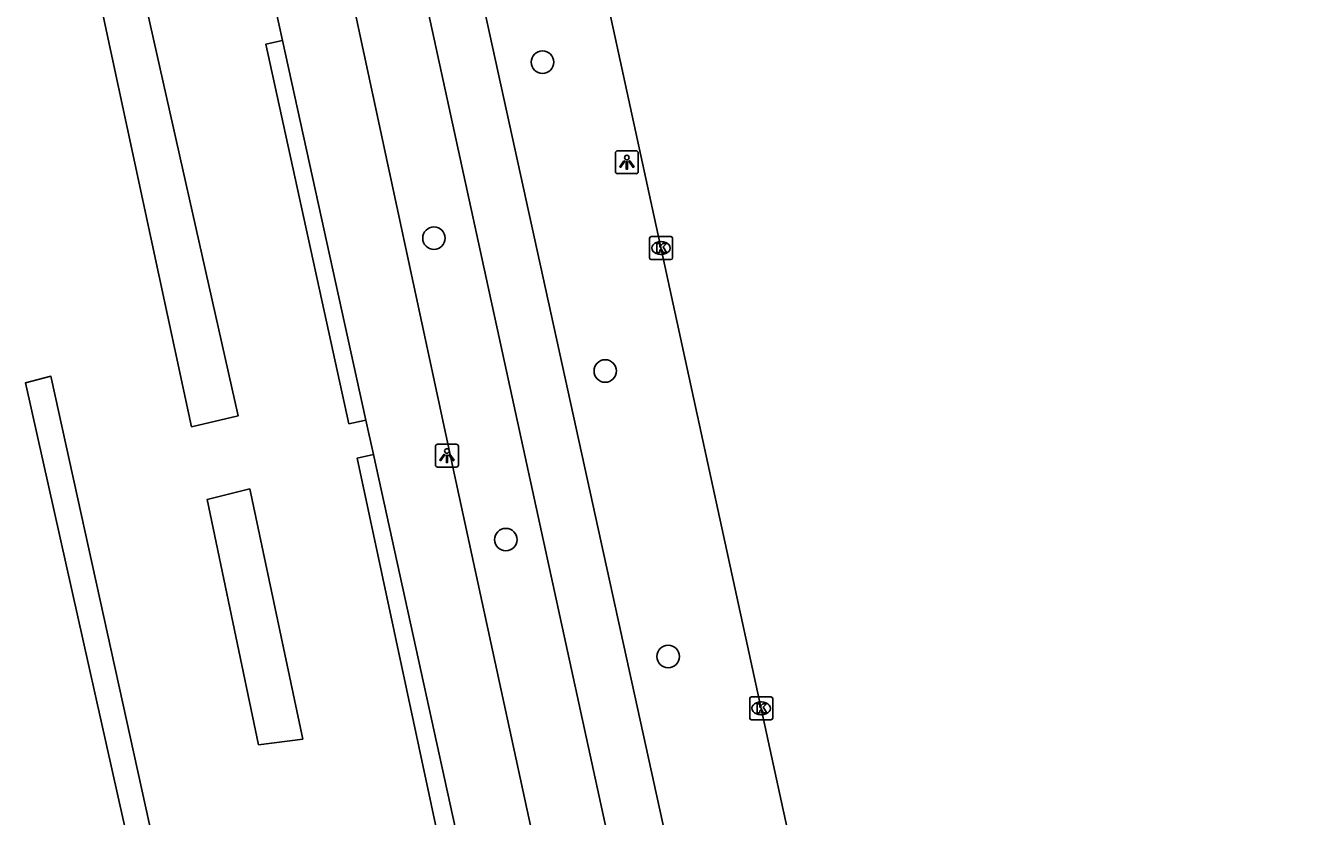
# Model space of a CAD drawing. Extents: x 160037 to 160839, y 385326 to 386441.
# Drawn here: x 160607 to 160662.2, y 386257 to 386291.4 of the extents above; entities that cross this region are included whole.
import ezdxf

# ---------------------------------------------------------------- set-up
doc = ezdxf.new("R2010")
doc.units = 0
for name, color, linetype in [('IMGEO_Boom', 7, 'Continuous'), ('IMGEO_Fietspad_gesloten', 7, 'Continuous'), ('IMGEO_Haag', 7, 'Continuous'), ('IMGEO_Kolk', 7, 'Continuous'), ('IMGEO_Lichtpunt', 7, 'Continuous'), ('IMGEO_Rijbaan_lokaal_gesloten', 7, 'Continuous'), ('IMGEO_Voetpad_open', 7, 'Continuous')]:
    doc.layers.add(name, color=color, linetype=linetype)

msp = doc.modelspace()

# ---------------------------------------------------------------- linework, layer by layer
at = {"layer": 'IMGEO_Boom'}
for centre in [(160629.531, 386289.814), (160624.805, 386282.16), (160632.26, 386276.38), (160627.933, 386269.045), (160634.998, 386263.965)]:
    msp.add_circle(centre, 0.489, dxfattribs=at)
at = {"layer": 'IMGEO_Fietspad_gesloten'}
for points in [[(160657.055, 386154.143), (160647.386, 386198.679), (160636.094, 386250.686), (160624.457, 386303.72), (160622.534, 386311.847), (160620.91, 386317.905), (160618.67, 386325.412), (160616.315, 386332.541), (160613.894, 386338.952), (160609.405, 386349.023)], [(160607.631, 386346.918), (160611.537, 386338.055), (160614.024, 386331.705), (160616.344, 386324.596), (160618.303, 386317.988), (160620.148, 386311.23), (160622.139, 386303.076), (160623.193, 386298.283), (160645.016, 386198.179)]]:
    msp.add_lwpolyline(points, dxfattribs=at)
at = {"layer": 'IMGEO_Haag'}
for points in [[(160614.254, 386273.952), (160610.033, 386293.598), (160611.89, 386293.993), (160616.289, 386274.436), (160614.254, 386273.952)], [(160621.844, 386274.248), (160621.105, 386274.086), (160617.489, 386290.6), (160618.216, 386290.759)], [(160614.032, 386249.347), (160613.004, 386249.142), (160612.812, 386250), (160607.02, 386275.862), (160608.131, 386276.149), (160613.888, 386250), (160614.032, 386249.347)], [(160627.118, 386250.188), (160626.296, 386250.012), (160621.457, 386272.588), (160622.175, 386272.742)], [(160619.099, 386260.366), (160617.174, 386260.123), (160614.931, 386270.784), (160616.789, 386271.25), (160619.099, 386260.366)]]:
    msp.add_lwpolyline(points, dxfattribs=at)
at = {"layer": 'IMGEO_Kolk'}
for p, q in [((160634.187, 386281.303), (160634.187, 386282.155)), ((160634.262, 386282.229), (160635.114, 386282.229)), ((160634.675, 386282.009), (160634.7, 386282.009)), ((160635.188, 386282.155), (160635.188, 386281.303)), ((160635.114, 386281.229), (160634.262, 386281.229)), ((160634.698, 386281.449), (160634.673, 386281.449)), ((160638.547, 386261.282), (160638.547, 386262.134)), ((160638.622, 386262.208), (160639.474, 386262.208)), ((160639.035, 386261.988), (160639.06, 386261.988)), ((160639.548, 386262.134), (160639.548, 386261.282)), ((160639.058, 386261.428), (160639.033, 386261.428)), ((160639.474, 386261.208), (160638.622, 386261.208))]:
    msp.add_line(p, q, dxfattribs=at)
for points in [[(160634.187, 386281.303), (160634.187, 386282.155)], [(160634.262, 386282.229), (160635.114, 386282.229)], [(160634.508, 386281.929), (160634.631, 386281.929), (160634.631, 386281.778), (160634.761, 386281.929), (160634.925, 386281.929), (160634.779, 386281.778), (160634.932, 386281.529), (160634.78, 386281.529), (160634.695, 386281.693), (160634.631, 386281.626), (160634.631, 386281.529), (160634.508, 386281.529), (160634.508, 386281.929)], [(160635.188, 386282.155), (160635.188, 386281.303)], [(160635.114, 386281.229), (160634.262, 386281.229)], [(160638.547, 386261.282), (160638.547, 386262.134)], [(160638.622, 386262.208), (160639.474, 386262.208)], [(160638.868, 386261.908), (160638.991, 386261.908), (160638.991, 386261.757), (160639.121, 386261.908), (160639.285, 386261.908), (160639.139, 386261.757), (160639.292, 386261.508), (160639.14, 386261.508), (160639.055, 386261.672), (160638.991, 386261.605), (160638.991, 386261.508), (160638.868, 386261.508), (160638.868, 386261.908)], [(160639.548, 386262.134), (160639.548, 386261.282)], [(160639.474, 386261.208), (160638.622, 386261.208)]]:
    msp.add_lwpolyline(points, dxfattribs=at)
for centre, start, end in [((160634.264, 386282.153), 91.552, 178.448), ((160634.264, 386282.153), 91.552, 178.448), ((160635.112, 386282.153), 1.552, 88.448), ((160635.112, 386282.153), 1.552, 88.448), ((160634.264, 386281.305), 181.552, 268.448), ((160634.264, 386281.305), 181.552, 268.448), ((160635.112, 386281.305), 271.552, 358.448), ((160635.112, 386281.305), 271.552, 358.448), ((160638.624, 386262.132), 91.552, 178.448), ((160638.624, 386262.132), 91.552, 178.448), ((160639.472, 386262.132), 1.552, 88.448), ((160639.472, 386262.132), 1.552, 88.448), ((160638.624, 386261.284), 181.552, 268.448), ((160638.624, 386261.284), 181.552, 268.448), ((160639.472, 386261.284), 271.552, 358.448), ((160639.472, 386261.284), 271.552, 358.448)]:
    msp.add_arc(centre, 0.0765, start, end, dxfattribs=at)
for centre, major_axis, ratio, start_param, end_param in [((160634.674, 386281.729), (-0.387, 0.002), 0.722429, 4.712389, 7.853982), ((160634.699, 386281.729), (-0.39, 0.002), 0.717154, 1.570796, 4.712389), ((160639.034, 386261.708), (-0.387, 0.002), 0.722429, 4.712389, 7.853982), ((160639.059, 386261.708), (-0.39, 0.002), 0.717154, 1.570796, 4.712389)]:
    msp.add_ellipse(centre, major_axis=major_axis, ratio=ratio, start_param=start_param, end_param=end_param, dxfattribs=at)
at = {"layer": 'IMGEO_Lichtpunt'}
for p, q in [((160632.702, 386285.864), (160632.702, 386285.057)), ((160632.702, 386285.864), (160632.702, 386285.057)), ((160633.604, 386285.959), (160632.796, 386285.959)), ((160633.604, 386285.959), (160632.796, 386285.959)), ((160633.698, 386285.057), (160633.698, 386285.864)), ((160633.698, 386285.057), (160633.698, 386285.864)), ((160632.796, 386284.963), (160633.604, 386284.963)), ((160632.796, 386284.963), (160633.604, 386284.963)), ((160624.87, 386273.103), (160624.87, 386272.296)), ((160624.87, 386273.103), (160624.87, 386272.296)), ((160625.772, 386273.198), (160624.964, 386273.198)), ((160625.772, 386273.198), (160624.964, 386273.198)), ((160625.866, 386272.296), (160625.866, 386273.103)), ((160625.866, 386272.296), (160625.866, 386273.103)), ((160624.964, 386272.202), (160625.772, 386272.202)), ((160624.964, 386272.202), (160625.772, 386272.202))]:
    msp.add_line(p, q, dxfattribs=at)
for points in [[(160633.076, 386285.528), (160633.115, 386285.5), (160632.927, 386285.238), (160632.889, 386285.265), (160633.076, 386285.528)], [(160633.178, 386285.48), (160633.225, 386285.48), (160633.225, 386285.158), (160633.178, 386285.158), (160633.178, 386285.48)], [(160633.288, 386285.5), (160633.326, 386285.527), (160633.513, 386285.265), (160633.474, 386285.237), (160633.288, 386285.5)], [(160625.244, 386272.767), (160625.283, 386272.739), (160625.095, 386272.477), (160625.057, 386272.504), (160625.244, 386272.767)], [(160625.346, 386272.719), (160625.393, 386272.719), (160625.393, 386272.397), (160625.346, 386272.397), (160625.346, 386272.719)], [(160625.456, 386272.739), (160625.494, 386272.766), (160625.681, 386272.504), (160625.642, 386272.476), (160625.456, 386272.739)]]:
    msp.add_lwpolyline(points, dxfattribs=at)
for centre in [(160633.201, 386285.662), (160625.369, 386272.901)]:
    msp.add_circle(centre, 0.0994, dxfattribs=at)
for centre, start, end in [((160632.796, 386285.864), 90, 180), ((160632.796, 386285.864), 90, 180), ((160633.604, 386285.864), 0, 90), ((160633.604, 386285.864), 0, 90), ((160632.796, 386285.057), 180, 270), ((160632.796, 386285.057), 180, 270), ((160633.604, 386285.057), 270, 0), ((160633.604, 386285.057), 270, 360), ((160624.964, 386273.103), 90, 180), ((160624.964, 386273.103), 90, 180), ((160625.772, 386273.103), 0, 90), ((160625.772, 386273.103), 0, 90), ((160624.964, 386272.296), 180, 270), ((160624.964, 386272.296), 180, 270), ((160625.772, 386272.296), 270, 0), ((160625.772, 386272.296), 270, 360)]:
    msp.add_arc(centre, 0.0946, start, end, dxfattribs=at)
at = {"layer": 'IMGEO_Rijbaan_lokaal_gesloten'}
msp.add_lwpolyline([(160627.509, 386314.693), (160652.533, 386199.784), (160662.224, 386155.286)], dxfattribs=at)
at = {"layer": 'IMGEO_Voetpad_open'}
for points in [[(160645.016, 386198.179), (160642.485, 386197.646), (160642.041, 386197.613), (160634.527, 386231.74), (160630.468, 386250), (160629.116, 386256.081), (160625.705, 386271.858), (160620.344, 386296.773)], [(160618.216, 386290.759), (160617.898, 386292.204)], [(160618.216, 386290.759), (160621.844, 386274.248)], [(160622.175, 386272.742), (160621.844, 386274.248)], [(160622.175, 386272.742), (160627.118, 386250.188)]]:
    msp.add_lwpolyline(points, dxfattribs=at)

doc.saveas('drawing.dxf')
